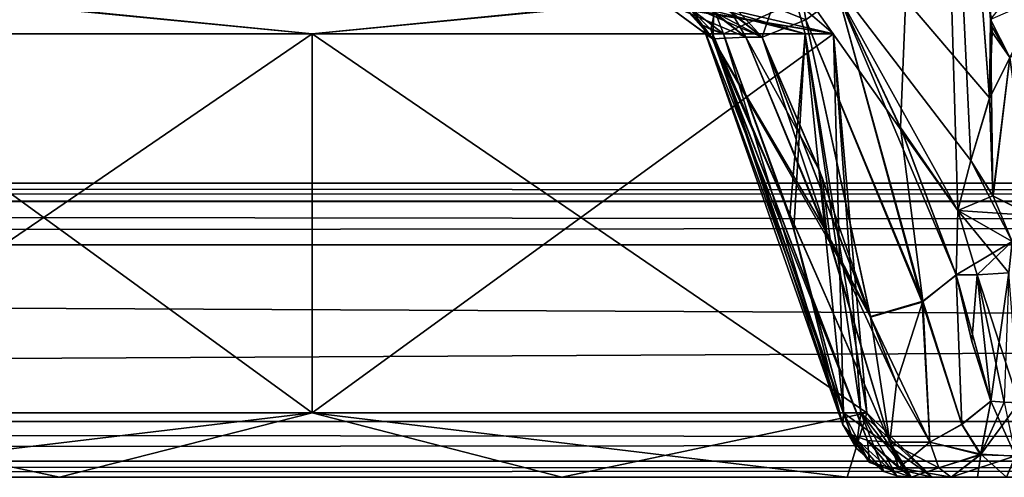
# Model space of a CAD drawing. Header units: inches. Extents: x -9.1 to 9.1, y -2.2 to 4.3.
# Tile 474 of 656: x -2.124 to -1.706, y -2.112 to -1.918. Entities that reach past the tile are written whole.
import ezdxf

# ---------------------------------------------------------------- set-up
doc = ezdxf.new("R2010")
doc.units = ezdxf.units.IN
doc.header["$LTSCALE"] = 65.185185
doc.header["$MEASUREMENT"] = 0
for name, color, linetype in [('13917', 7, 'CONTINUOUS'), ('13925', 7, 'CONTINUOUS'), ('13933', 7, 'CONTINUOUS'), ('13934', 7, 'CONTINUOUS'), ('13942', 7, 'CONTINUOUS'), ('13951', 7, 'CONTINUOUS'), ('13959', 7, 'CONTINUOUS'), ('14008', 7, 'CONTINUOUS'), ('14009', 7, 'CONTINUOUS'), ('14010', 7, 'CONTINUOUS'), ('14011', 7, 'CONTINUOUS'), ('14012', 7, 'CONTINUOUS'), ('14013', 7, 'CONTINUOUS'), ('14014', 7, 'CONTINUOUS'), ('14015', 7, 'CONTINUOUS'), ('14016', 7, 'CONTINUOUS'), ('14017', 7, 'CONTINUOUS'), ('14018', 7, 'CONTINUOUS'), ('14019', 7, 'CONTINUOUS'), ('14020', 7, 'CONTINUOUS'), ('14292', 7, 'CONTINUOUS'), ('14293', 7, 'CONTINUOUS'), ('14294', 7, 'CONTINUOUS'), ('14295', 7, 'CONTINUOUS'), ('14296', 7, 'CONTINUOUS'), ('14297', 7, 'CONTINUOUS'), ('14298', 7, 'CONTINUOUS'), ('14299', 7, 'CONTINUOUS'), ('14300', 7, 'CONTINUOUS'), ('14301', 7, 'CONTINUOUS'), ('14302', 7, 'CONTINUOUS'), ('14445', 7, 'CONTINUOUS'), ('14452', 7, 'CONTINUOUS'), ('14453', 7, 'CONTINUOUS'), ('14454', 7, 'CONTINUOUS'), ('14455', 7, 'CONTINUOUS'), ('14460', 7, 'CONTINUOUS'), ('14462', 7, 'CONTINUOUS'), ('14465', 7, 'CONTINUOUS'), ('14705', 7, 'CONTINUOUS'), ('14706', 7, 'CONTINUOUS'), ('14707', 7, 'CONTINUOUS'), ('14708', 7, 'CONTINUOUS'), ('14709', 7, 'CONTINUOUS'), ('14710', 7, 'CONTINUOUS'), ('14711', 7, 'CONTINUOUS'), ('14712', 7, 'CONTINUOUS'), ('14733', 7, 'CONTINUOUS'), ('14738', 7, 'CONTINUOUS'), ('14924', 7, 'CONTINUOUS')]:
    doc.layers.add(name, color=color, linetype=linetype)

msp = doc.modelspace()

# ---------------------------------------------------------------- linework, layer by layer
at = {"layer": '13917', "linetype": 'Continuous'}
for points in [[(7.49652, -2.112, 3.79528), (-5.89416, -2.112, 4.10888), (-7.49652, -2.112, 3.79528), (7.49652, -2.112, 3.79528)], [(4.24141, -2.112, -4.16839), (5.89271, -2.112, -4.10951), (-7.49652, -2.112, -3.79528), (4.24141, -2.112, -4.16839)], [(-7.49652, -2.112, -3.79528), (5.89271, -2.112, -4.10951), (7.49652, -2.112, -3.79528), (-7.49652, -2.112, -3.79528)], [(3.75859, -2.112, -4.16839), (4.24141, -2.112, -4.16839), (-7.49652, -2.112, -3.79528), (3.75859, -2.112, -4.16839)], [(3.74728, -2.112, -4.16888), (3.75859, -2.112, -4.16839), (-7.49652, -2.112, -3.79528), (3.74728, -2.112, -4.16888)], [(-7.49652, -2.112, -3.79528), (1.89271, -2.112, -4.10951), (3.74728, -2.112, -4.16888), (-7.49652, -2.112, -3.79528)], [(0.25272, -2.112, -4.16888), (1.89271, -2.112, -4.10951), (-7.49652, -2.112, -3.79528), (0.25272, -2.112, -4.16888)], [(0.24141, -2.112, -4.16839), (0.25272, -2.112, -4.16888), (-7.49652, -2.112, -3.79528), (0.24141, -2.112, -4.16839)], [(-0.24141, -2.112, -4.16839), (0.24141, -2.112, -4.16839), (-7.49652, -2.112, -3.79528), (-0.24141, -2.112, -4.16839)], [(-0.25272, -2.112, -4.16888), (-0.24141, -2.112, -4.16839), (-7.49652, -2.112, -3.79528), (-0.25272, -2.112, -4.16888)], [(-0.26395, -2.112, -4.17036), (-0.25272, -2.112, -4.16888), (-7.49652, -2.112, -3.79528), (-0.26395, -2.112, -4.17036)], [(-2.10729, -2.112, -4.10951), (-0.26395, -2.112, -4.17036), (-7.49652, -2.112, -3.79528), (-2.10729, -2.112, -4.10951)], [(-3.74728, -2.112, -4.16888), (-2.10729, -2.112, -4.10951), (-7.49652, -2.112, -3.79528), (-3.74728, -2.112, -4.16888)], [(-4.24141, -2.112, 4.16839), (-5.89416, -2.112, 4.10888), (7.49652, -2.112, 3.79528), (-4.24141, -2.112, 4.16839)], [(-3.75859, -2.112, 4.16839), (-4.24141, -2.112, 4.16839), (7.49652, -2.112, 3.79528), (-3.75859, -2.112, 4.16839)], [(7.49652, -2.112, 3.79528), (-1.89416, -2.112, 4.10888), (-3.75859, -2.112, 4.16839), (7.49652, -2.112, 3.79528)], [(-3.74728, -2.112, 4.16888), (-3.75859, -2.112, 4.16839), (-1.89416, -2.112, 4.10888), (-3.74728, -2.112, 4.16888)], [(-3.73605, -2.112, 4.17036), (-3.74728, -2.112, 4.16888), (-1.89416, -2.112, 4.10888), (-3.73605, -2.112, 4.17036)], [(-3.73605, -2.112, -4.17036), (-2.10729, -2.112, -4.10951), (-3.74728, -2.112, -4.16888), (-3.73605, -2.112, -4.17036)], [(-2.22864, -2.112, 4.21771), (-3.73605, -2.112, 4.17036), (-1.89416, -2.112, 4.10888), (-2.22864, -2.112, 4.21771)], [(-2.25408, -2.112, -4.42785), (-2.10729, -2.112, -4.10951), (-3.73605, -2.112, -4.17036), (-2.25408, -2.112, -4.42785)], [(-1.77297, -2.112, -4.21499), (-0.26395, -2.112, -4.17036), (-2.10729, -2.112, -4.10951), (-1.77297, -2.112, -4.21499)], [(-1.74592, -2.112, 4.42785), (-1.89416, -2.112, 4.10888), (-0.26395, -2.112, 4.17036), (-1.74592, -2.112, 4.42785)], [(-0.26395, -2.112, 4.17036), (-1.89416, -2.112, 4.10888), (-0.25272, -2.112, 4.16888), (-0.26395, -2.112, 4.17036)], [(-0.25272, -2.112, 4.16888), (-1.89416, -2.112, 4.10888), (7.49652, -2.112, 3.79528), (-0.25272, -2.112, 4.16888)], [(-1.73699, -2.112, -4.31857), (-0.26395, -2.112, -4.17036), (-1.77297, -2.112, -4.21499), (-1.73699, -2.112, -4.31857)], [(-1.72893, -2.112, 4.43416), (-1.74592, -2.112, 4.42785), (-1.71765, -2.112, 4.42807), (-1.72893, -2.112, 4.43416)], [(-1.71765, -2.112, 4.42807), (-1.74592, -2.112, 4.42785), (-1.70533, -2.112, 4.42451), (-1.71765, -2.112, 4.42807)], [(-1.70533, -2.112, 4.42451), (-1.74592, -2.112, 4.42785), (-0.26395, -2.112, 4.17036), (-1.70533, -2.112, 4.42451)], [(-1.74592, -2.112, -4.42785), (-1.72893, -2.112, -4.43416), (-1.73699, -2.112, -4.31857), (-1.74592, -2.112, -4.42785)], [(-1.70533, -2.112, -4.42451), (-0.26395, -2.112, -4.17036), (-1.73699, -2.112, -4.31857), (-1.70533, -2.112, -4.42451)], [(-1.71765, -2.112, -4.42807), (-1.70533, -2.112, -4.42451), (-1.73699, -2.112, -4.31857), (-1.71765, -2.112, -4.42807)], [(-1.72893, -2.112, -4.43416), (-1.71765, -2.112, -4.42807), (-1.73699, -2.112, -4.31857), (-1.72893, -2.112, -4.43416)]]:
    msp.add_3dface(points, dxfattribs=at)
at = {"layer": '13925', "linetype": 'Continuous'}
for points in [[(7.49652, -2.10537, -3.77832), (7.49652, -2.08831, -3.77031), (-7.49652, -2.1049, -3.77782), (7.49652, -2.10537, -3.77832)], [(-7.49652, -2.1049, -3.77782), (7.49652, -2.08831, -3.77031), (-7.49652, -2.08831, -3.77031), (-7.49652, -2.1049, -3.77782)], [(-7.49652, -2.112, -3.79528), (7.49652, -2.10537, -3.77832), (-7.49652, -2.1049, -3.77782), (-7.49652, -2.112, -3.79528)], [(-7.49652, -2.112, -3.79528), (7.49652, -2.112, -3.79528), (7.49652, -2.10537, -3.77832), (-7.49652, -2.112, -3.79528)]]:
    msp.add_3dface(points, dxfattribs=at)
at = {"layer": '13933', "linetype": 'Continuous'}
for points in [[(7.49652, -2.08831, 3.77031), (7.49652, -2.1049, 3.77782), (-7.49652, -2.08831, 3.77031), (7.49652, -2.08831, 3.77031)], [(7.49652, -2.1049, 3.77782), (-7.49652, -2.10537, 3.77832), (-7.49652, -2.08831, 3.77031), (7.49652, -2.1049, 3.77782)], [(7.49652, -2.1049, 3.77782), (7.49652, -2.112, 3.79528), (-7.49652, -2.10537, 3.77832), (7.49652, -2.1049, 3.77782)], [(7.49652, -2.112, 3.79528), (-7.49652, -2.112, 3.79528), (-7.49652, -2.10537, 3.77832), (7.49652, -2.112, 3.79528)]]:
    msp.add_3dface(points, dxfattribs=at)
at = {"layer": '13934', "linetype": 'Continuous'}
for points in [[(7.49652, -2.08831, 3.77031), (-7.49652, -2.08831, 3.77031), (7.49489, -2.01331, 3.76638), (7.49652, -2.08831, 3.77031)], [(7.49489, -2.01331, 3.76638), (-7.49652, -2.08831, 3.77031), (-7.49489, -2.01331, 3.76638), (7.49489, -2.01331, 3.76638)]]:
    msp.add_3dface(points, dxfattribs=at)
at = {"layer": '13942', "linetype": 'Continuous'}
for points in [[(-7.49652, -2.08831, -3.77031), (7.49652, -2.08831, -3.77031), (-7.49489, -2.01331, -3.76638), (-7.49652, -2.08831, -3.77031)], [(7.49652, -2.08831, -3.77031), (7.49489, -2.01331, -3.76638), (-7.49489, -2.01331, -3.76638), (7.49652, -2.08831, -3.77031)]]:
    msp.add_3dface(points, dxfattribs=at)
at = {"layer": '13951', "linetype": 'Continuous'}
for points in [[(-7.49489, -1.99511, 3.77291), (-7.49489, -1.987, 3.79134), (7.49489, -1.99448, 3.77351), (-7.49489, -1.99511, 3.77291)], [(7.49489, -1.99448, 3.77351), (-7.49489, -1.987, 3.79134), (7.49489, -1.987, 3.79134), (7.49489, -1.99448, 3.77351)], [(7.49489, -2.01331, 3.76638), (-7.49489, -1.99511, 3.77291), (7.49489, -1.99448, 3.77351), (7.49489, -2.01331, 3.76638)], [(7.49489, -2.01331, 3.76638), (-7.49489, -2.01331, 3.76638), (-7.49489, -1.99511, 3.77291), (7.49489, -2.01331, 3.76638)]]:
    msp.add_3dface(points, dxfattribs=at)
at = {"layer": '13959', "linetype": 'Continuous'}
for points in [[(7.49489, -1.99511, -3.77291), (7.49489, -1.987, -3.79134), (-7.49489, -1.99448, -3.77351), (7.49489, -1.99511, -3.77291)], [(-7.49489, -1.99448, -3.77351), (7.49489, -1.987, -3.79134), (-7.49489, -1.987, -3.79134), (-7.49489, -1.99448, -3.77351)], [(-7.49489, -2.01331, -3.76638), (7.49489, -1.99511, -3.77291), (-7.49489, -1.99448, -3.77351), (-7.49489, -2.01331, -3.76638)], [(-7.49489, -2.01331, -3.76638), (7.49489, -2.01331, -3.76638), (7.49489, -1.99511, -3.77291), (-7.49489, -2.01331, -3.76638)]]:
    msp.add_3dface(points, dxfattribs=at)
at = {"layer": '14008', "linetype": 'Continuous'}
for points in [[(-2, -1.92369, -4.1308), (-2.2212, -1.92369, -4.352), (-2.13754, -1.91, -4.1983), (-2, -1.92369, -4.1308)], [(-1.85929, -1.91, -4.20127), (-2, -1.92369, -4.1308), (-2.13754, -1.91, -4.1983), (-1.85929, -1.91, -4.20127)], [(-1.7788, -1.92369, -4.352), (-2, -1.92369, -4.1308), (-1.85929, -1.91, -4.20127), (-1.7788, -1.92369, -4.352)], [(-1.83722, -1.91, -4.47867), (-1.7788, -1.92369, -4.352), (-1.85929, -1.91, -4.20127), (-1.83722, -1.91, -4.47867)], [(-1.79078, -1.92369, -4.42381), (-1.7788, -1.92369, -4.352), (-1.83722, -1.91, -4.47867), (-1.79078, -1.92369, -4.42381)], [(-1.82922, -1.91394, -4.48489), (-1.79078, -1.92369, -4.42381), (-1.83722, -1.91, -4.47867), (-1.82922, -1.91394, -4.48489)], [(-1.82543, -1.92369, -4.48784), (-1.79078, -1.92369, -4.42381), (-1.82922, -1.91394, -4.48489), (-1.82543, -1.92369, -4.48784)]]:
    msp.add_3dface(points, dxfattribs=at)
at = {"layer": '14009', "linetype": 'Continuous'}
for points in [[(-2.2212, -1.92369, -4.352), (-2, -1.92369, -4.1308), (-2.23528, -2.08461, -4.352), (-2.2212, -1.92369, -4.352)], [(-2.23528, -2.08461, -4.352), (-2, -1.92369, -4.1308), (-2, -2.08461, -4.11672), (-2.23528, -2.08461, -4.352)], [(-2, -1.92369, -4.1308), (-1.7788, -1.92369, -4.352), (-2, -2.08461, -4.11672), (-2, -1.92369, -4.1308)], [(-2, -2.08461, -4.11672), (-1.7788, -1.92369, -4.352), (-1.76472, -2.08461, -4.352), (-2, -2.08461, -4.11672)], [(-1.79078, -1.92369, -4.42381), (-1.82543, -1.92369, -4.48784), (-1.79741, -2.00084, -4.45649), (-1.79078, -1.92369, -4.42381)], [(-1.77456, -2.08461, -4.41931), (-1.79078, -1.92369, -4.42381), (-1.79741, -2.00084, -4.45649), (-1.77456, -2.08461, -4.41931)], [(-1.7788, -1.92369, -4.352), (-1.79078, -1.92369, -4.42381), (-1.76472, -2.08461, -4.352), (-1.7788, -1.92369, -4.352)], [(-1.76472, -2.08461, -4.352), (-1.79078, -1.92369, -4.42381), (-1.76719, -2.08461, -4.38601), (-1.76472, -2.08461, -4.352)], [(-1.76719, -2.08461, -4.38601), (-1.79078, -1.92369, -4.42381), (-1.77456, -2.08461, -4.41931), (-1.76719, -2.08461, -4.38601)]]:
    msp.add_3dface(points, dxfattribs=at)
at = {"layer": '14010', "linetype": 'Continuous'}
for points in [[(-2.10729, -2.112, -4.10951), (-2.25408, -2.112, -4.42785), (-2.23528, -2.08461, -4.352), (-2.10729, -2.112, -4.10951)], [(-2.10729, -2.112, -4.10951), (-2.23528, -2.08461, -4.352), (-2, -2.08461, -4.11672), (-2.10729, -2.112, -4.10951)], [(-1.77297, -2.112, -4.21499), (-2.10729, -2.112, -4.10951), (-2, -2.08461, -4.11672), (-1.77297, -2.112, -4.21499)], [(-1.77297, -2.112, -4.21499), (-2, -2.08461, -4.11672), (-1.76472, -2.08461, -4.352), (-1.77297, -2.112, -4.21499)], [(-1.73699, -2.112, -4.31857), (-1.76719, -2.08461, -4.38601), (-1.77456, -2.08461, -4.41931), (-1.73699, -2.112, -4.31857)], [(-1.73699, -2.112, -4.31857), (-1.77456, -2.08461, -4.41931), (-1.7635, -2.10574, -4.4226), (-1.73699, -2.112, -4.31857)], [(-1.73699, -2.112, -4.31857), (-1.77297, -2.112, -4.21499), (-1.76472, -2.08461, -4.352), (-1.73699, -2.112, -4.31857)], [(-1.73699, -2.112, -4.31857), (-1.76472, -2.08461, -4.352), (-1.76719, -2.08461, -4.38601), (-1.73699, -2.112, -4.31857)], [(-1.74592, -2.112, -4.42785), (-1.73699, -2.112, -4.31857), (-1.7635, -2.10574, -4.4226), (-1.74592, -2.112, -4.42785)]]:
    msp.add_3dface(points, dxfattribs=at)
at = {"layer": '14011', "linetype": 'Continuous'}
for points in [[(-1.7635, -2.10574, -4.4226), (-1.77456, -2.08461, -4.41931), (-1.77488, -2.08974, -4.42893), (-1.7635, -2.10574, -4.4226)], [(-1.77132, -2.09388, -4.43851), (-1.7635, -2.10574, -4.4226), (-1.77488, -2.08974, -4.42893), (-1.77132, -2.09388, -4.43851)], [(-1.76438, -2.0964, -4.44662), (-1.7635, -2.10574, -4.4226), (-1.77132, -2.09388, -4.43851), (-1.76438, -2.0964, -4.44662)], [(-1.74592, -2.112, -4.42785), (-1.7635, -2.10574, -4.4226), (-1.76438, -2.0964, -4.44662), (-1.74592, -2.112, -4.42785)], [(-1.75496, -2.097, -4.45221), (-1.74592, -2.112, -4.42785), (-1.76438, -2.0964, -4.44662), (-1.75496, -2.097, -4.45221)], [(-1.74592, -2.112, -4.42785), (-1.75496, -2.097, -4.45221), (-1.75113, -2.10799, -4.4419), (-1.74592, -2.112, -4.42785)]]:
    msp.add_3dface(points, dxfattribs=at)
at = {"layer": '14012', "linetype": 'Continuous'}
for points in [[(-1.77132, -2.09388, -4.43851), (-1.77488, -2.08974, -4.42893), (-1.83444, -1.92, -4.50418), (-1.77132, -2.09388, -4.43851)], [(-1.77132, -2.09388, -4.43851), (-1.83444, -1.92, -4.50418), (-1.83003, -1.92578, -4.52211), (-1.77132, -2.09388, -4.43851)], [(-1.83444, -1.92, -4.50418), (-1.77488, -2.08974, -4.42893), (-1.83081, -1.92174, -4.49584), (-1.83444, -1.92, -4.50418)], [(-1.79741, -2.00084, -4.45649), (-1.82543, -1.92369, -4.48784), (-1.83081, -1.92174, -4.49584), (-1.79741, -2.00084, -4.45649)], [(-1.77456, -2.08461, -4.41931), (-1.79741, -2.00084, -4.45649), (-1.83081, -1.92174, -4.49584), (-1.77456, -2.08461, -4.41931)], [(-1.77488, -2.08974, -4.42893), (-1.77456, -2.08461, -4.41931), (-1.83081, -1.92174, -4.49584), (-1.77488, -2.08974, -4.42893)], [(-1.81605, -1.925, -4.53546), (-1.78169, -2.00807, -4.49706), (-1.83003, -1.92578, -4.52211), (-1.81605, -1.925, -4.53546)], [(-1.75496, -2.097, -4.45221), (-1.76438, -2.0964, -4.44662), (-1.83003, -1.92578, -4.52211), (-1.75496, -2.097, -4.45221)], [(-1.78169, -2.00807, -4.49706), (-1.75496, -2.097, -4.45221), (-1.83003, -1.92578, -4.52211), (-1.78169, -2.00807, -4.49706)], [(-1.76438, -2.0964, -4.44662), (-1.77132, -2.09388, -4.43851), (-1.83003, -1.92578, -4.52211), (-1.76438, -2.0964, -4.44662)]]:
    msp.add_3dface(points, dxfattribs=at)
at = {"layer": '14013', "linetype": 'Continuous'}
for points in [[(-1.83081, -1.92174, -4.49584), (-1.82922, -1.91394, -4.48489), (-1.83993, -1.91263, -4.50279), (-1.83081, -1.92174, -4.49584)], [(-1.83444, -1.92, -4.50418), (-1.83081, -1.92174, -4.49584), (-1.83993, -1.91263, -4.50279), (-1.83444, -1.92, -4.50418)], [(-1.82543, -1.92369, -4.48784), (-1.82922, -1.91394, -4.48489), (-1.83081, -1.92174, -4.49584), (-1.82543, -1.92369, -4.48784)]]:
    msp.add_3dface(points, dxfattribs=at)
at = {"layer": '14014', "linetype": 'Continuous'}
msp.add_3dface([(-1.83444, -1.92, -4.50418), (-1.83993, -1.91263, -4.50279), (-1.84142, -1.9131, -4.52627), (-1.83444, -1.92, -4.50418)], dxfattribs=at)
at = {"layer": '14015', "linetype": 'Continuous'}
for points in [[(-1.83003, -1.92578, -4.52211), (-1.84142, -1.9131, -4.52627), (-1.85152, -1.91, -4.55), (-1.83003, -1.92578, -4.52211)], [(-1.83003, -1.92578, -4.52211), (-1.85152, -1.91, -4.55), (-1.82955, -1.91427, -4.54171), (-1.83003, -1.92578, -4.52211)], [(-1.83003, -1.92578, -4.52211), (-1.83444, -1.92, -4.50418), (-1.84142, -1.9131, -4.52627), (-1.83003, -1.92578, -4.52211)], [(-1.81605, -1.925, -4.53546), (-1.83003, -1.92578, -4.52211), (-1.82955, -1.91427, -4.54171), (-1.81605, -1.925, -4.53546)]]:
    msp.add_3dface(points, dxfattribs=at)
at = {"layer": '14016', "linetype": 'Continuous'}
for points in [[(-1.80902, -1.925, -4.53807), (-1.82955, -1.91427, -4.54171), (-1.82321, -1.91385, -4.54484), (-1.80902, -1.925, -4.53807)], [(-1.81605, -1.925, -4.53546), (-1.82955, -1.91427, -4.54171), (-1.80902, -1.925, -4.53807), (-1.81605, -1.925, -4.53546)]]:
    msp.add_3dface(points, dxfattribs=at)
at = {"layer": '14017', "linetype": 'Continuous'}
for points in [[(-1.78169, -2.00807, -4.49706), (-1.81605, -1.925, -4.53546), (-1.78476, -1.98172, -4.51215), (-1.78169, -2.00807, -4.49706)], [(-1.81605, -1.925, -4.53546), (-1.80902, -1.925, -4.53807), (-1.78476, -1.98172, -4.51215), (-1.81605, -1.925, -4.53546)], [(-1.76318, -2.04367, -4.482), (-1.78169, -2.00807, -4.49706), (-1.78476, -1.98172, -4.51215), (-1.76318, -2.04367, -4.482)], [(-1.75496, -2.097, -4.45221), (-1.78169, -2.00807, -4.49706), (-1.75209, -2.07207, -4.46863), (-1.75496, -2.097, -4.45221)], [(-1.75209, -2.07207, -4.46863), (-1.78169, -2.00807, -4.49706), (-1.76318, -2.04367, -4.482), (-1.75209, -2.07207, -4.46863)], [(-1.73797, -2.097, -4.45852), (-1.75496, -2.097, -4.45221), (-1.75209, -2.07207, -4.46863), (-1.73797, -2.097, -4.45852)]]:
    msp.add_3dface(points, dxfattribs=at)
at = {"layer": '14018', "linetype": 'Continuous'}
for points in [[(-1.75113, -2.10799, -4.4419), (-1.75496, -2.097, -4.45221), (-1.73415, -2.10798, -4.44823), (-1.75113, -2.10799, -4.4419)], [(-1.75496, -2.097, -4.45221), (-1.73797, -2.097, -4.45852), (-1.73415, -2.10798, -4.44823), (-1.75496, -2.097, -4.45221)], [(-1.72893, -2.112, -4.43416), (-1.75113, -2.10799, -4.4419), (-1.73415, -2.10798, -4.44823), (-1.72893, -2.112, -4.43416)], [(-1.72893, -2.112, -4.43416), (-1.74592, -2.112, -4.42785), (-1.75113, -2.10799, -4.4419), (-1.72893, -2.112, -4.43416)]]:
    msp.add_3dface(points, dxfattribs=at)
at = {"layer": '14019', "linetype": 'Continuous'}
for points in [[(-1.71198, -2.0797, -4.45881), (-1.71634, -2.10215, -4.45248), (-1.7243, -2.08944, -4.46286), (-1.71198, -2.0797, -4.45881)], [(-1.71634, -2.10215, -4.45248), (-1.73797, -2.097, -4.45852), (-1.7243, -2.08944, -4.46286), (-1.71634, -2.10215, -4.45248)], [(-1.73415, -2.10798, -4.44823), (-1.73797, -2.097, -4.45852), (-1.71634, -2.10215, -4.45248), (-1.73415, -2.10798, -4.44823)], [(-1.72893, -2.112, -4.43416), (-1.73415, -2.10798, -4.44823), (-1.71634, -2.10215, -4.45248), (-1.72893, -2.112, -4.43416)]]:
    msp.add_3dface(points, dxfattribs=at)
at = {"layer": '14020', "linetype": 'Continuous'}
for points in [[(-1.71634, -2.10215, -4.45248), (-1.71198, -2.0797, -4.45881), (-1.70161, -2.10302, -4.4456), (-1.71634, -2.10215, -4.45248)], [(-1.70161, -2.10302, -4.4456), (-1.71198, -2.0797, -4.45881), (-1.70633, -2.08002, -4.45578), (-1.70161, -2.10302, -4.4456)], [(-1.71765, -2.112, -4.42807), (-1.72893, -2.112, -4.43416), (-1.71634, -2.10215, -4.45248), (-1.71765, -2.112, -4.42807)], [(-1.70533, -2.112, -4.42451), (-1.71765, -2.112, -4.42807), (-1.71634, -2.10215, -4.45248), (-1.70533, -2.112, -4.42451)], [(-1.70533, -2.112, -4.42451), (-1.71634, -2.10215, -4.45248), (-1.70161, -2.10302, -4.4456), (-1.70533, -2.112, -4.42451)]]:
    msp.add_3dface(points, dxfattribs=at)
at = {"layer": '14292', "linetype": 'Continuous'}
for points in [[(-1.71198, -2.0797, 4.45881), (-1.71646, -2.10238, 4.4523), (-1.70633, -2.08002, 4.45578), (-1.71198, -2.0797, 4.45881)], [(-1.71646, -2.10238, 4.4523), (-1.70013, -2.08043, 4.45402), (-1.70633, -2.08002, 4.45578), (-1.71646, -2.10238, 4.4523)], [(-1.7016, -2.10294, 4.44567), (-1.70013, -2.08043, 4.45402), (-1.71646, -2.10238, 4.4523), (-1.7016, -2.10294, 4.44567)], [(-1.72893, -2.112, 4.43416), (-1.7016, -2.10294, 4.44567), (-1.71646, -2.10238, 4.4523), (-1.72893, -2.112, 4.43416)], [(-1.72893, -2.112, 4.43416), (-1.70533, -2.112, 4.42451), (-1.7016, -2.10294, 4.44567), (-1.72893, -2.112, 4.43416)], [(-1.72893, -2.112, 4.43416), (-1.71765, -2.112, 4.42807), (-1.70533, -2.112, 4.42451), (-1.72893, -2.112, 4.43416)]]:
    msp.add_3dface(points, dxfattribs=at)
at = {"layer": '14293', "linetype": 'Continuous'}
for points in [[(-1.71646, -2.10238, 4.4523), (-1.71198, -2.0797, 4.45881), (-1.72442, -2.08952, 4.46285), (-1.71646, -2.10238, 4.4523)], [(-1.73797, -2.097, 4.45852), (-1.71646, -2.10238, 4.4523), (-1.72442, -2.08952, 4.46285), (-1.73797, -2.097, 4.45852)], [(-1.73415, -2.10798, 4.44823), (-1.71646, -2.10238, 4.4523), (-1.73797, -2.097, 4.45852), (-1.73415, -2.10798, 4.44823)], [(-1.72893, -2.112, 4.43416), (-1.71646, -2.10238, 4.4523), (-1.73415, -2.10798, 4.44823), (-1.72893, -2.112, 4.43416)]]:
    msp.add_3dface(points, dxfattribs=at)
at = {"layer": '14294', "linetype": 'Continuous'}
for points in [[(-1.74116, -2.03757, 4.48319), (-1.72442, -2.08952, 4.46285), (-1.72671, -2.02604, 4.46951), (-1.74116, -2.03757, 4.48319)], [(-1.72442, -2.08952, 4.46285), (-1.71198, -2.0797, 4.45881), (-1.72671, -2.02604, 4.46951), (-1.72442, -2.08952, 4.46285)], [(-1.72671, -2.02604, 4.46951), (-1.71198, -2.0797, 4.45881), (-1.72011, -2.05423, 4.46343), (-1.72671, -2.02604, 4.46951)], [(-1.76306, -2.04402, 4.48183), (-1.73797, -2.097, 4.45852), (-1.74116, -2.03757, 4.48319), (-1.76306, -2.04402, 4.48183)], [(-1.73797, -2.097, 4.45852), (-1.72442, -2.08952, 4.46285), (-1.74116, -2.03757, 4.48319), (-1.73797, -2.097, 4.45852)], [(-1.7521, -2.07205, 4.46864), (-1.73797, -2.097, 4.45852), (-1.76306, -2.04402, 4.48183), (-1.7521, -2.07205, 4.46864)]]:
    msp.add_3dface(points, dxfattribs=at)
at = {"layer": '14295', "linetype": 'Continuous'}
for points in [[(-1.81605, -1.925, 4.53546), (-1.77995, -2.01302, 4.49465), (-1.80902, -1.925, 4.53807), (-1.81605, -1.925, 4.53546)], [(-1.80902, -1.925, 4.53807), (-1.77995, -2.01302, 4.49465), (-1.7836, -1.9847, 4.51074), (-1.80902, -1.925, 4.53807)], [(-1.77995, -2.01302, 4.49465), (-1.76306, -2.04402, 4.48183), (-1.7836, -1.9847, 4.51074), (-1.77995, -2.01302, 4.49465)], [(-1.75496, -2.097, 4.45221), (-1.76306, -2.04402, 4.48183), (-1.77995, -2.01302, 4.49465), (-1.75496, -2.097, 4.45221)], [(-1.7521, -2.07205, 4.46864), (-1.76306, -2.04402, 4.48183), (-1.75496, -2.097, 4.45221), (-1.7521, -2.07205, 4.46864)], [(-1.73797, -2.097, 4.45852), (-1.7521, -2.07205, 4.46864), (-1.75496, -2.097, 4.45221), (-1.73797, -2.097, 4.45852)]]:
    msp.add_3dface(points, dxfattribs=at)
at = {"layer": '14296', "linetype": 'Continuous'}
for points in [[(-1.73797, -2.097, 4.45852), (-1.75496, -2.097, 4.45221), (-1.75113, -2.10799, 4.4419), (-1.73797, -2.097, 4.45852)], [(-1.73415, -2.10798, 4.44823), (-1.73797, -2.097, 4.45852), (-1.75113, -2.10799, 4.4419), (-1.73415, -2.10798, 4.44823)], [(-1.74592, -2.112, 4.42785), (-1.73415, -2.10798, 4.44823), (-1.75113, -2.10799, 4.4419), (-1.74592, -2.112, 4.42785)], [(-1.74592, -2.112, 4.42785), (-1.72893, -2.112, 4.43416), (-1.73415, -2.10798, 4.44823), (-1.74592, -2.112, 4.42785)]]:
    msp.add_3dface(points, dxfattribs=at)
at = {"layer": '14297', "linetype": 'Continuous'}
for points in [[(-1.77487, -2.08976, 4.42898), (-1.77456, -2.08461, 4.41931), (-1.76921, -2.09958, 4.42087), (-1.77487, -2.08976, 4.42898)], [(-1.77132, -2.09388, 4.43851), (-1.77487, -2.08976, 4.42898), (-1.75748, -2.10947, 4.4244), (-1.77132, -2.09388, 4.43851)], [(-1.75748, -2.10947, 4.4244), (-1.77487, -2.08976, 4.42898), (-1.76921, -2.09958, 4.42087), (-1.75748, -2.10947, 4.4244)], [(-1.76441, -2.09639, 4.44658), (-1.77132, -2.09388, 4.43851), (-1.75193, -2.11134, 4.42606), (-1.76441, -2.09639, 4.44658)], [(-1.75193, -2.11134, 4.42606), (-1.77132, -2.09388, 4.43851), (-1.75748, -2.10947, 4.4244), (-1.75193, -2.11134, 4.42606)], [(-1.74592, -2.112, 4.42785), (-1.75113, -2.10799, 4.4419), (-1.76441, -2.09639, 4.44658), (-1.74592, -2.112, 4.42785)], [(-1.74592, -2.112, 4.42785), (-1.76441, -2.09639, 4.44658), (-1.75193, -2.11134, 4.42606), (-1.74592, -2.112, 4.42785)], [(-1.75113, -2.10799, 4.4419), (-1.75496, -2.097, 4.45221), (-1.76441, -2.09639, 4.44658), (-1.75113, -2.10799, 4.4419)]]:
    msp.add_3dface(points, dxfattribs=at)
at = {"layer": '14298', "linetype": 'Continuous'}
for points in [[(-1.77487, -2.08976, 4.42898), (-1.77132, -2.09388, 4.43851), (-1.83444, -1.92, 4.50418), (-1.77487, -2.08976, 4.42898)], [(-1.83075, -1.92176, 4.49573), (-1.77487, -2.08976, 4.42898), (-1.83444, -1.92, 4.50418), (-1.83075, -1.92176, 4.49573)], [(-1.77132, -2.09388, 4.43851), (-1.76441, -2.09639, 4.44658), (-1.83444, -1.92, 4.50418), (-1.77132, -2.09388, 4.43851)], [(-1.83444, -1.92, 4.50418), (-1.76441, -2.09639, 4.44658), (-1.83011, -1.92576, 4.52198), (-1.83444, -1.92, 4.50418)], [(-1.82543, -1.92369, 4.48784), (-1.77487, -2.08976, 4.42898), (-1.83075, -1.92176, 4.49573), (-1.82543, -1.92369, 4.48784)], [(-1.77995, -2.01302, 4.49465), (-1.81605, -1.925, 4.53546), (-1.83011, -1.92576, 4.52198), (-1.77995, -2.01302, 4.49465)], [(-1.75496, -2.097, 4.45221), (-1.77995, -2.01302, 4.49465), (-1.83011, -1.92576, 4.52198), (-1.75496, -2.097, 4.45221)], [(-1.76441, -2.09639, 4.44658), (-1.75496, -2.097, 4.45221), (-1.83011, -1.92576, 4.52198), (-1.76441, -2.09639, 4.44658)], [(-1.77487, -2.08976, 4.42898), (-1.82543, -1.92369, 4.48784), (-1.79562, -2.00654, 4.45405), (-1.77487, -2.08976, 4.42898)], [(-1.77456, -2.08461, 4.41931), (-1.77487, -2.08976, 4.42898), (-1.79562, -2.00654, 4.45405), (-1.77456, -2.08461, 4.41931)]]:
    msp.add_3dface(points, dxfattribs=at)
at = {"layer": '14299', "linetype": 'Continuous'}
for points in [[(-1.82543, -1.92369, 4.48784), (-1.83444, -1.92, 4.50418), (-1.83993, -1.91263, 4.50279), (-1.82543, -1.92369, 4.48784)], [(-1.82911, -1.91408, 4.48498), (-1.82543, -1.92369, 4.48784), (-1.83993, -1.91263, 4.50279), (-1.82911, -1.91408, 4.48498)], [(-1.82543, -1.92369, 4.48784), (-1.83075, -1.92176, 4.49573), (-1.83444, -1.92, 4.50418), (-1.82543, -1.92369, 4.48784)]]:
    msp.add_3dface(points, dxfattribs=at)
at = {"layer": '14300', "linetype": 'Continuous'}
for points in [[(-2.2212, -1.92369, 4.352), (-2, -1.92369, 4.1308), (-2.14071, -1.91, 4.20127), (-2.2212, -1.92369, 4.352)], [(-2.14071, -1.91, 4.20127), (-2, -1.92369, 4.1308), (-1.86246, -1.91, 4.1983), (-2.14071, -1.91, 4.20127)], [(-2, -1.92369, 4.1308), (-1.7788, -1.92369, 4.352), (-1.86246, -1.91, 4.1983), (-2, -1.92369, 4.1308)], [(-1.86246, -1.91, 4.1983), (-1.7788, -1.92369, 4.352), (-1.79461, -1.91, 4.33351), (-1.86246, -1.91, 4.1983)], [(-1.82543, -1.92369, 4.48784), (-1.82911, -1.91408, 4.48498), (-1.79461, -1.91, 4.33351), (-1.82543, -1.92369, 4.48784)], [(-1.79078, -1.92369, 4.42381), (-1.82543, -1.92369, 4.48784), (-1.79461, -1.91, 4.33351), (-1.79078, -1.92369, 4.42381)], [(-1.7788, -1.92369, 4.352), (-1.79078, -1.92369, 4.42381), (-1.79461, -1.91, 4.33351), (-1.7788, -1.92369, 4.352)]]:
    msp.add_3dface(points, dxfattribs=at)
at = {"layer": '14301', "linetype": 'Continuous'}
for points in [[(-2, -2.08461, 4.11672), (-2.2212, -1.92369, 4.352), (-2.23528, -2.08461, 4.352), (-2, -2.08461, 4.11672)], [(-2, -1.92369, 4.1308), (-2.2212, -1.92369, 4.352), (-2, -2.08461, 4.11672), (-2, -1.92369, 4.1308)], [(-1.7788, -1.92369, 4.352), (-2, -1.92369, 4.1308), (-1.76472, -2.08461, 4.352), (-1.7788, -1.92369, 4.352)], [(-1.76472, -2.08461, 4.352), (-2, -1.92369, 4.1308), (-2, -2.08461, 4.11672), (-1.76472, -2.08461, 4.352)], [(-1.79562, -2.00654, 4.45405), (-1.82543, -1.92369, 4.48784), (-1.79078, -1.92369, 4.42381), (-1.79562, -2.00654, 4.45405)], [(-1.77456, -2.08461, 4.41931), (-1.79562, -2.00654, 4.45405), (-1.79078, -1.92369, 4.42381), (-1.77456, -2.08461, 4.41931)], [(-1.77456, -2.08461, 4.41931), (-1.79078, -1.92369, 4.42381), (-1.7788, -1.92369, 4.352), (-1.77456, -2.08461, 4.41931)], [(-1.77456, -2.08461, 4.41931), (-1.7788, -1.92369, 4.352), (-1.76719, -2.08461, 4.38601), (-1.77456, -2.08461, 4.41931)], [(-1.76719, -2.08461, 4.38601), (-1.7788, -1.92369, 4.352), (-1.76472, -2.08461, 4.352), (-1.76719, -2.08461, 4.38601)]]:
    msp.add_3dface(points, dxfattribs=at)
at = {"layer": '14302', "linetype": 'Continuous'}
for points in [[(-2.22864, -2.112, 4.21771), (-2, -2.08461, 4.11672), (-2.23528, -2.08461, 4.352), (-2.22864, -2.112, 4.21771)], [(-2.22864, -2.112, 4.21771), (-1.89416, -2.112, 4.10888), (-2, -2.08461, 4.11672), (-2.22864, -2.112, 4.21771)], [(-1.89416, -2.112, 4.10888), (-1.76472, -2.08461, 4.352), (-2, -2.08461, 4.11672), (-1.89416, -2.112, 4.10888)], [(-1.89416, -2.112, 4.10888), (-1.74592, -2.112, 4.42785), (-1.76472, -2.08461, 4.352), (-1.89416, -2.112, 4.10888)], [(-1.76921, -2.09958, 4.42087), (-1.77456, -2.08461, 4.41931), (-1.76719, -2.08461, 4.38601), (-1.76921, -2.09958, 4.42087)], [(-1.75748, -2.10947, 4.4244), (-1.76921, -2.09958, 4.42087), (-1.76719, -2.08461, 4.38601), (-1.75748, -2.10947, 4.4244)], [(-1.74592, -2.112, 4.42785), (-1.75193, -2.11134, 4.42606), (-1.76719, -2.08461, 4.38601), (-1.74592, -2.112, 4.42785)], [(-1.74592, -2.112, 4.42785), (-1.76719, -2.08461, 4.38601), (-1.76472, -2.08461, 4.352), (-1.74592, -2.112, 4.42785)], [(-1.75193, -2.11134, 4.42606), (-1.75748, -2.10947, 4.4244), (-1.76719, -2.08461, 4.38601), (-1.75193, -2.11134, 4.42606)]]:
    msp.add_3dface(points, dxfattribs=at)
at = {"layer": '14445', "linetype": 'Continuous'}
for points in [[(-2.25618, -1.63239, -4.41169), (-1.96996, -1.63239, -4.61332), (-2.28292, -1.96865, -4.42609), (-2.25618, -1.63239, -4.41169)], [(-2.28292, -1.96865, -4.42609), (-1.96996, -1.63239, -4.61332), (-2.2795, -1.97737, -4.44065), (-2.28292, -1.96865, -4.42609)], [(-1.96996, -1.63239, -4.61332), (-2.22326, -1.90739, -4.5325), (-2.2795, -1.97737, -4.44065), (-1.96996, -1.63239, -4.61332)], [(-1.77674, -1.90739, -4.5325), (-1.73696, -1.63239, -4.352), (-1.75043, -1.96347, -4.50359), (-1.77674, -1.90739, -4.5325)], [(-1.75043, -1.96347, -4.50359), (-1.73696, -1.63239, -4.352), (-1.72603, -1.99867, -4.46161), (-1.75043, -1.96347, -4.50359)], [(-1.73696, -1.63239, -4.352), (-1.73711, -1.63239, -4.34319), (-1.71155, -1.92287, -4.352), (-1.73696, -1.63239, -4.352)], [(-1.73711, -1.63239, -4.34319), (-1.71213, -1.91757, -4.34366), (-1.71181, -1.92022, -4.34783), (-1.73711, -1.63239, -4.34319)], [(-1.71155, -1.92287, -4.352), (-1.73711, -1.63239, -4.34319), (-1.71181, -1.92022, -4.34783), (-1.71155, -1.92287, -4.352)], [(-1.72603, -1.99867, -4.46161), (-1.73696, -1.63239, -4.352), (-1.7205, -1.97737, -4.44065), (-1.72603, -1.99867, -4.46161)], [(-1.7205, -1.97737, -4.44065), (-1.73696, -1.63239, -4.352), (-1.71262, -1.95112, -4.39729), (-1.7205, -1.97737, -4.44065)], [(-1.71262, -1.95112, -4.39729), (-1.73696, -1.63239, -4.352), (-1.71155, -1.92287, -4.352), (-1.71262, -1.95112, -4.39729)], [(-1.7267, -2.02619, -4.46952), (-1.75043, -1.96347, -4.50359), (-1.72603, -1.99867, -4.46161), (-1.7267, -2.02619, -4.46952)]]:
    msp.add_3dface(points, dxfattribs=at)
at = {"layer": '14452', "linetype": 'Continuous'}
for points in [[(-1.80902, -1.925, -4.53807), (-1.84365, -1.91, -4.55292), (-1.83079, -1.90148, -4.56945), (-1.80902, -1.925, -4.53807)], [(-1.80902, -1.925, -4.53807), (-1.83079, -1.90148, -4.56945), (-1.79054, -1.91768, -4.54113), (-1.80902, -1.925, -4.53807)], [(-1.83079, -1.90148, -4.56945), (-1.77674, -1.90739, -4.5325), (-1.79054, -1.91768, -4.54113), (-1.83079, -1.90148, -4.56945)], [(-1.84365, -1.91, -4.55292), (-1.80902, -1.925, -4.53807), (-1.82321, -1.91385, -4.54484), (-1.84365, -1.91, -4.55292)]]:
    msp.add_3dface(points, dxfattribs=at)
at = {"layer": '14453', "linetype": 'Continuous'}
for points in [[(-1.79054, -1.91768, -4.54113), (-1.77674, -1.90739, -4.5325), (-1.74087, -2.03714, -4.48318), (-1.79054, -1.91768, -4.54113)], [(-1.77674, -1.90739, -4.5325), (-1.75043, -1.96347, -4.50359), (-1.74087, -2.03714, -4.48318), (-1.77674, -1.90739, -4.5325)], [(-1.76318, -2.04367, -4.482), (-1.80902, -1.925, -4.53807), (-1.79054, -1.91768, -4.54113), (-1.76318, -2.04367, -4.482)], [(-1.76318, -2.04367, -4.482), (-1.79054, -1.91768, -4.54113), (-1.74087, -2.03714, -4.48318), (-1.76318, -2.04367, -4.482)], [(-1.80902, -1.925, -4.53807), (-1.76318, -2.04367, -4.482), (-1.78476, -1.98172, -4.51215), (-1.80902, -1.925, -4.53807)], [(-1.75043, -1.96347, -4.50359), (-1.7267, -2.02619, -4.46952), (-1.74087, -2.03714, -4.48318), (-1.75043, -1.96347, -4.50359)]]:
    msp.add_3dface(points, dxfattribs=at)
at = {"layer": '14454', "linetype": 'Continuous'}
for points in [[(-1.7267, -2.02619, -4.46952), (-1.7243, -2.08944, -4.46286), (-1.74087, -2.03714, -4.48318), (-1.7267, -2.02619, -4.46952)], [(-1.71198, -2.0797, -4.45881), (-1.7243, -2.08944, -4.46286), (-1.7267, -2.02619, -4.46952), (-1.71198, -2.0797, -4.45881)], [(-1.71198, -2.0797, -4.45881), (-1.7267, -2.02619, -4.46952), (-1.72008, -2.05436, -4.4634), (-1.71198, -2.0797, -4.45881)], [(-1.75209, -2.07207, -4.46863), (-1.76318, -2.04367, -4.482), (-1.74087, -2.03714, -4.48318), (-1.75209, -2.07207, -4.46863)], [(-1.73797, -2.097, -4.45852), (-1.75209, -2.07207, -4.46863), (-1.74087, -2.03714, -4.48318), (-1.73797, -2.097, -4.45852)], [(-1.7243, -2.08944, -4.46286), (-1.73797, -2.097, -4.45852), (-1.74087, -2.03714, -4.48318), (-1.7243, -2.08944, -4.46286)]]:
    msp.add_3dface(points, dxfattribs=at)
at = {"layer": '14455', "linetype": 'Continuous'}
for points in [[(-1.72008, -2.05436, -4.4634), (-1.7267, -2.02619, -4.46952), (-1.71788, -2.02596, -4.45794), (-1.72008, -2.05436, -4.4634)], [(-1.71198, -2.0797, -4.45881), (-1.72008, -2.05436, -4.4634), (-1.71788, -2.02596, -4.45794), (-1.71198, -2.0797, -4.45881)], [(-1.70446, -2.02515, -4.45184), (-1.71198, -2.0797, -4.45881), (-1.71788, -2.02596, -4.45794), (-1.70446, -2.02515, -4.45184)], [(-1.70633, -2.08002, -4.45578), (-1.71198, -2.0797, -4.45881), (-1.70446, -2.02515, -4.45184), (-1.70633, -2.08002, -4.45578)]]:
    msp.add_3dface(points, dxfattribs=at)
at = {"layer": '14460', "linetype": 'Continuous'}
msp.add_3dface([(-1.71213, -1.91757, -4.34366), (-1.67389, -1.87003, -4.2324), (-1.70392, -1.93364, -4.33374), (-1.71213, -1.91757, -4.34366)], dxfattribs=at)
at = {"layer": '14462', "linetype": 'Continuous'}
for points in [[(-1.71181, -1.92022, -4.34783), (-1.71213, -1.91757, -4.34366), (-1.70392, -1.93364, -4.33374), (-1.71181, -1.92022, -4.34783)], [(-1.71155, -1.92287, -4.352), (-1.71181, -1.92022, -4.34783), (-1.70392, -1.93364, -4.33374), (-1.71155, -1.92287, -4.352)], [(-1.71262, -1.95112, -4.39729), (-1.71155, -1.92287, -4.352), (-1.70392, -1.93364, -4.33374), (-1.71262, -1.95112, -4.39729)], [(-1.71262, -1.95112, -4.39729), (-1.70392, -1.93364, -4.33374), (-1.7111, -1.99258, -4.43492), (-1.71262, -1.95112, -4.39729)], [(-1.70392, -1.93364, -4.33374), (-1.69462, -2.00074, -4.43491), (-1.7111, -1.99258, -4.43492), (-1.70392, -1.93364, -4.33374)], [(-1.7205, -1.97737, -4.44065), (-1.71262, -1.95112, -4.39729), (-1.7111, -1.99258, -4.43492), (-1.7205, -1.97737, -4.44065)]]:
    msp.add_3dface(points, dxfattribs=at)
at = {"layer": '14465', "linetype": 'Continuous'}
for points in [[(-1.72603, -1.99867, -4.46161), (-1.7205, -1.97737, -4.44065), (-1.70294, -2.01185, -4.44761), (-1.72603, -1.99867, -4.46161)], [(-1.7205, -1.97737, -4.44065), (-1.7111, -1.99258, -4.43492), (-1.70294, -2.01185, -4.44761), (-1.7205, -1.97737, -4.44065)], [(-1.7111, -1.99258, -4.43492), (-1.69462, -2.00074, -4.43491), (-1.70294, -2.01185, -4.44761), (-1.7111, -1.99258, -4.43492)], [(-1.7267, -2.02619, -4.46952), (-1.72603, -1.99867, -4.46161), (-1.71788, -2.02596, -4.45794), (-1.7267, -2.02619, -4.46952)], [(-1.72603, -1.99867, -4.46161), (-1.70446, -2.02515, -4.45184), (-1.71788, -2.02596, -4.45794), (-1.72603, -1.99867, -4.46161)], [(-1.70446, -2.02515, -4.45184), (-1.72603, -1.99867, -4.46161), (-1.70294, -2.01185, -4.44761), (-1.70446, -2.02515, -4.45184)]]:
    msp.add_3dface(points, dxfattribs=at)
at = {"layer": '14705', "linetype": 'Continuous'}
for points in [[(-1.72671, -2.02604, 4.46951), (-1.72011, -2.05423, 4.46343), (-1.71787, -2.02597, 4.45794), (-1.72671, -2.02604, 4.46951)], [(-1.72011, -2.05423, 4.46343), (-1.71198, -2.0797, 4.45881), (-1.71787, -2.02597, 4.45794), (-1.72011, -2.05423, 4.46343)], [(-1.70013, -2.08043, 4.45402), (-1.70446, -2.02515, 4.45184), (-1.71787, -2.02597, 4.45794), (-1.70013, -2.08043, 4.45402)], [(-1.70633, -2.08002, 4.45578), (-1.70013, -2.08043, 4.45402), (-1.71787, -2.02597, 4.45794), (-1.70633, -2.08002, 4.45578)], [(-1.71198, -2.0797, 4.45881), (-1.70633, -2.08002, 4.45578), (-1.71787, -2.02597, 4.45794), (-1.71198, -2.0797, 4.45881)]]:
    msp.add_3dface(points, dxfattribs=at)
at = {"layer": '14706', "linetype": 'Continuous'}
for points in [[(-1.7205, -1.97737, 4.44065), (-1.72604, -1.99874, 4.46165), (-1.71125, -1.99245, 4.43496), (-1.7205, -1.97737, 4.44065)], [(-1.72604, -1.99874, 4.46165), (-1.69462, -2.00074, 4.43491), (-1.71125, -1.99245, 4.43496), (-1.72604, -1.99874, 4.46165)], [(-1.72604, -1.99874, 4.46165), (-1.72671, -2.02604, 4.46951), (-1.70294, -2.01185, 4.44761), (-1.72604, -1.99874, 4.46165)], [(-1.69462, -2.00074, 4.43491), (-1.72604, -1.99874, 4.46165), (-1.70294, -2.01185, 4.44761), (-1.69462, -2.00074, 4.43491)], [(-1.70294, -2.01185, 4.44761), (-1.72671, -2.02604, 4.46951), (-1.71787, -2.02597, 4.45794), (-1.70294, -2.01185, 4.44761)], [(-1.70446, -2.02515, 4.45184), (-1.70294, -2.01185, 4.44761), (-1.71787, -2.02597, 4.45794), (-1.70446, -2.02515, 4.45184)]]:
    msp.add_3dface(points, dxfattribs=at)
at = {"layer": '14707', "linetype": 'Continuous'}
for points in [[(-1.73703, -1.63239, 4.3579), (-1.98426, -1.63239, 4.61457), (-1.71257, -1.95083, 4.39682), (-1.73703, -1.63239, 4.3579)], [(-1.98426, -1.63239, 4.61457), (-1.77674, -1.90739, 4.5325), (-1.72604, -1.99874, 4.46165), (-1.98426, -1.63239, 4.61457)], [(-1.71257, -1.95083, 4.39682), (-1.98426, -1.63239, 4.61457), (-1.7205, -1.97737, 4.44065), (-1.71257, -1.95083, 4.39682)], [(-1.7205, -1.97737, 4.44065), (-1.98426, -1.63239, 4.61457), (-1.72604, -1.99874, 4.46165), (-1.7205, -1.97737, 4.44065)], [(-1.73696, -1.63239, 4.352), (-1.73703, -1.63239, 4.3579), (-1.71155, -1.92287, 4.352), (-1.73696, -1.63239, 4.352)], [(-1.71155, -1.92287, 4.352), (-1.73703, -1.63239, 4.3579), (-1.71257, -1.95083, 4.39682), (-1.71155, -1.92287, 4.352)], [(-1.71213, -1.91757, 4.34366), (-1.73696, -1.63239, 4.352), (-1.71181, -1.92022, 4.34783), (-1.71213, -1.91757, 4.34366)], [(-1.71181, -1.92022, 4.34783), (-1.73696, -1.63239, 4.352), (-1.71155, -1.92287, 4.352), (-1.71181, -1.92022, 4.34783)], [(-1.77674, -1.90739, 4.5325), (-1.74952, -1.96561, 4.50246), (-1.72604, -1.99874, 4.46165), (-1.77674, -1.90739, 4.5325)], [(-1.74952, -1.96561, 4.50246), (-1.72671, -2.02604, 4.46951), (-1.72604, -1.99874, 4.46165), (-1.74952, -1.96561, 4.50246)]]:
    msp.add_3dface(points, dxfattribs=at)
at = {"layer": '14708', "linetype": 'Continuous'}
for points in [[(-1.74116, -2.03757, 4.48319), (-1.77674, -1.90739, 4.5325), (-1.79058, -1.9177, 4.54114), (-1.74116, -2.03757, 4.48319)], [(-1.74116, -2.03757, 4.48319), (-1.72671, -2.02604, 4.46951), (-1.77674, -1.90739, 4.5325), (-1.74116, -2.03757, 4.48319)], [(-1.72671, -2.02604, 4.46951), (-1.74952, -1.96561, 4.50246), (-1.77674, -1.90739, 4.5325), (-1.72671, -2.02604, 4.46951)], [(-1.80902, -1.925, 4.53807), (-1.76306, -2.04402, 4.48183), (-1.79058, -1.9177, 4.54114), (-1.80902, -1.925, 4.53807)], [(-1.76306, -2.04402, 4.48183), (-1.74116, -2.03757, 4.48319), (-1.79058, -1.9177, 4.54114), (-1.76306, -2.04402, 4.48183)], [(-1.76306, -2.04402, 4.48183), (-1.80902, -1.925, 4.53807), (-1.7836, -1.9847, 4.51074), (-1.76306, -2.04402, 4.48183)]]:
    msp.add_3dface(points, dxfattribs=at)
at = {"layer": '14709', "linetype": 'Continuous'}
for points in [[(-1.80902, -1.925, 4.53807), (-1.79577, -1.88556, 4.55105), (-1.82223, -1.91428, 4.5444), (-1.80902, -1.925, 4.53807)], [(-1.79577, -1.88556, 4.55105), (-1.80902, -1.925, 4.53807), (-1.79058, -1.9177, 4.54114), (-1.79577, -1.88556, 4.55105)], [(-1.77674, -1.90739, 4.5325), (-1.79577, -1.88556, 4.55105), (-1.79058, -1.9177, 4.54114), (-1.77674, -1.90739, 4.5325)]]:
    msp.add_3dface(points, dxfattribs=at)
at = {"layer": '14710', "linetype": 'Continuous'}
for points in [[(-1.81605, -1.925, 4.53546), (-1.82223, -1.91428, 4.5444), (-1.83096, -1.91365, 4.54233), (-1.81605, -1.925, 4.53546)], [(-1.81605, -1.925, 4.53546), (-1.80902, -1.925, 4.53807), (-1.82223, -1.91428, 4.5444), (-1.81605, -1.925, 4.53546)]]:
    msp.add_3dface(points, dxfattribs=at)
at = {"layer": '14711', "linetype": 'Continuous'}
for points in [[(-1.83011, -1.92576, 4.52198), (-1.81605, -1.925, 4.53546), (-1.85152, -1.91, 4.55001), (-1.83011, -1.92576, 4.52198)], [(-1.85152, -1.91, 4.55001), (-1.81605, -1.925, 4.53546), (-1.83096, -1.91365, 4.54233), (-1.85152, -1.91, 4.55001)], [(-1.83011, -1.92576, 4.52198), (-1.85152, -1.91, 4.55001), (-1.84111, -1.91335, 4.52529), (-1.83011, -1.92576, 4.52198)], [(-1.83444, -1.92, 4.50418), (-1.83011, -1.92576, 4.52198), (-1.84111, -1.91335, 4.52529), (-1.83444, -1.92, 4.50418)]]:
    msp.add_3dface(points, dxfattribs=at)
at = {"layer": '14712', "linetype": 'Continuous'}
msp.add_3dface([(-1.83993, -1.91263, 4.50279), (-1.83444, -1.92, 4.50418), (-1.84111, -1.91335, 4.52529), (-1.83993, -1.91263, 4.50279)], dxfattribs=at)
at = {"layer": '14733', "linetype": 'Continuous'}
msp.add_3dface([(-1.71213, -1.91757, 4.34366), (-1.70392, -1.93364, 4.33374), (-1.65058, -1.89077, 4.23375), (-1.71213, -1.91757, 4.34366)], dxfattribs=at)
at = {"layer": '14738', "linetype": 'Continuous'}
for points in [[(-1.71213, -1.91757, 4.34366), (-1.71181, -1.92022, 4.34783), (-1.71257, -1.95083, 4.39682), (-1.71213, -1.91757, 4.34366)], [(-1.71213, -1.91757, 4.34366), (-1.71257, -1.95083, 4.39682), (-1.71125, -1.99245, 4.43496), (-1.71213, -1.91757, 4.34366)], [(-1.70392, -1.93364, 4.33374), (-1.71213, -1.91757, 4.34366), (-1.71125, -1.99245, 4.43496), (-1.70392, -1.93364, 4.33374)], [(-1.71181, -1.92022, 4.34783), (-1.71155, -1.92287, 4.352), (-1.71257, -1.95083, 4.39682), (-1.71181, -1.92022, 4.34783)], [(-1.69462, -2.00074, 4.43491), (-1.70392, -1.93364, 4.33374), (-1.71125, -1.99245, 4.43496), (-1.69462, -2.00074, 4.43491)], [(-1.71257, -1.95083, 4.39682), (-1.7205, -1.97737, 4.44065), (-1.71125, -1.99245, 4.43496), (-1.71257, -1.95083, 4.39682)]]:
    msp.add_3dface(points, dxfattribs=at)
at = {"layer": '14924', "linetype": 'Continuous'}
for points in [[(7.49489, -1.987, 3.79134), (-7.49489, -1.987, 3.79134), (7.49489, -1.987, -3.79134), (7.49489, -1.987, 3.79134)], [(7.49489, -1.987, -3.79134), (-7.49489, -1.987, 3.79134), (-7.49489, -1.987, -3.79134), (7.49489, -1.987, -3.79134)]]:
    msp.add_3dface(points, dxfattribs=at)

doc.saveas('drawing.dxf')
